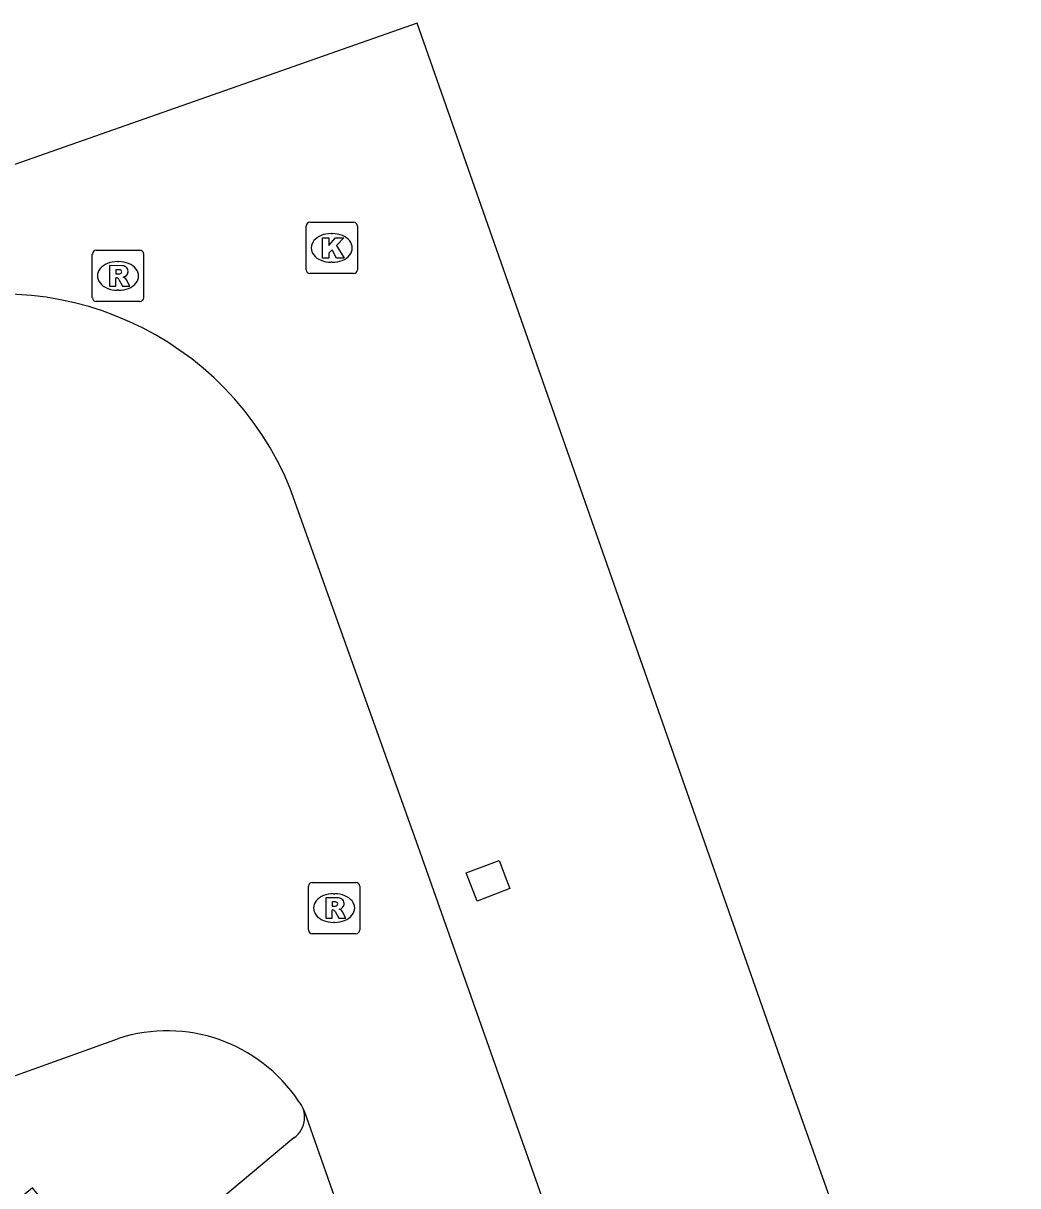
# Model space of a CAD drawing. Extents: x 157692 to 159670, y 381454 to 383289.
# Drawn here: x 159431.72 to 159451.12, y 382882.28 to 382904.95 of the extents above; entities that cross this region are included whole.
import ezdxf

# ---------------------------------------------------------------- set-up
doc = ezdxf.new("R2010")
doc.units = 0
for name, color, linetype in [('IMGEO_Kolk', 7, 'Continuous'), ('IMGEO_Pand', 7, 'Continuous'), ('IMGEO_Parkeervlak_gesloten', 7, 'Continuous'), ('IMGEO_Rijbaan_lokaal_gesloten', 7, 'Continuous'), ('IMGEO_Rioolput', 7, 'Continuous')]:
    doc.layers.add(name, color=color, linetype=linetype)

msp = doc.modelspace()

# ---------------------------------------------------------------- linework, layer by layer
at = {"layer": 'IMGEO_Kolk'}
for p, q in [((159437.239, 382900.142), (159437.239, 382900.994)), ((159437.314, 382901.068), (159438.166, 382901.068)), ((159438.24, 382900.994), (159438.24, 382900.142)), ((159437.727, 382900.848), (159437.752, 382900.848)), ((159437.75, 382900.288), (159437.725, 382900.288)), ((159438.166, 382900.068), (159437.314, 382900.068))]:
    msp.add_line(p, q, dxfattribs=at)
for points in [[(159437.239, 382900.142), (159437.239, 382900.994)], [(159437.314, 382901.068), (159438.166, 382901.068)], [(159438.24, 382900.994), (159438.24, 382900.142)], [(159437.56, 382900.768), (159437.683, 382900.768), (159437.683, 382900.617), (159437.813, 382900.768), (159437.977, 382900.768), (159437.831, 382900.617), (159437.984, 382900.368), (159437.832, 382900.368), (159437.747, 382900.532), (159437.683, 382900.465), (159437.683, 382900.368), (159437.56, 382900.368), (159437.56, 382900.768)], [(159438.166, 382900.068), (159437.314, 382900.068)]]:
    msp.add_lwpolyline(points, dxfattribs=at)
for centre, start, end in [((159437.316, 382900.992), 91.552, 178.448), ((159437.316, 382900.992), 91.552, 178.448), ((159438.164, 382900.992), 1.552, 88.448), ((159438.164, 382900.992), 1.552, 88.448), ((159437.316, 382900.144), 181.552, 268.448), ((159437.316, 382900.144), 181.552, 268.448), ((159438.164, 382900.144), 271.552, 358.448), ((159438.164, 382900.144), 271.552, 358.448)]:
    msp.add_arc(centre, 0.0765, start, end, dxfattribs=at)
for centre, major_axis, ratio, start_param, end_param in [((159437.726, 382900.568), (-0.387, 0.002), 0.722429, 4.712389, 7.853982), ((159437.751, 382900.568), (-0.39, 0.002), 0.717154, 1.570796, 4.712389)]:
    msp.add_ellipse(centre, major_axis=major_axis, ratio=ratio, start_param=start_param, end_param=end_param, dxfattribs=at)
at = {"layer": 'IMGEO_Pand'}
for points in [[(159497.261, 382889.83), (159489.576, 382887.117), (159492.341, 382879.295), (159453.828, 382865.742), (159453.309, 382865.559), (159452.738, 382867.176), (159446.658, 382884.298), (159439.406, 382904.95), (159418.965, 382897.772)], [(159441.157, 382888.221), (159441.215, 382888.072), (159440.575, 382887.827), (159440.364, 382888.378), (159441.004, 382888.623), (159441.157, 382888.221)]]:
    msp.add_lwpolyline(points, dxfattribs=at)
at = {"layer": 'IMGEO_Parkeervlak_gesloten'}
msp.add_lwpolyline([(159437.002, 382883.211), (159433.494, 382880.275), (159431.904, 382882.239), (159429.342, 382880.126), (159428.571, 382879.484)], dxfattribs=at)
for centre, radius, start, end in [((159436.725, 382883.609), 0.486, 355.4543, 18.2786), ((159436.732, 382883.607), 0.479, 304.2469, 355.5782)]:
    msp.add_arc(centre, radius, start, end, dxfattribs=at)
at = {"layer": 'IMGEO_Rijbaan_lokaal_gesloten'}
for points in [[(159451.81, 382853.839), (159439.425, 382888.895), (159436.93, 382895.877)], [(159429.575, 382883.733), (159430.753, 382884.136), (159433.583, 382885.149)], [(159437.187, 382883.761), (159437.199, 382883.735), (159444.183, 382863.88)]]:
    msp.add_lwpolyline(points, dxfattribs=at)
for centre, radius, start, end in [((159431.287, 382893.574), 6.095, 22.1982, 109.1987), ((159434.529, 382882.218), 3.08, 33.7265, 107.8914), ((159436.705, 382883.595), 0.51, 19.0051, 40.7798)]:
    msp.add_arc(centre, radius, start, end, dxfattribs=at)
at = {"layer": 'IMGEO_Rioolput'}
for p, q in [((159433.07, 382899.596), (159433.07, 382900.448)), ((159433.145, 382900.522), (159433.997, 382900.522)), ((159434.071, 382900.448), (159434.071, 382899.596)), ((159433.558, 382900.302), (159433.583, 382900.302)), ((159433.581, 382899.742), (159433.556, 382899.742)), ((159433.997, 382899.522), (159433.145, 382899.522)), ((159437.285, 382887.267), (159437.285, 382888.119)), ((159437.36, 382888.193), (159438.212, 382888.193)), ((159437.773, 382887.973), (159437.798, 382887.973)), ((159438.286, 382888.119), (159438.286, 382887.267)), ((159437.796, 382887.413), (159437.771, 382887.413)), ((159438.212, 382887.193), (159437.36, 382887.193))]:
    msp.add_line(p, q, dxfattribs=at)
for points in [[(159433.07, 382899.596), (159433.07, 382900.448)], [(159433.145, 382900.522), (159433.997, 382900.522)], [(159434.071, 382900.448), (159434.071, 382899.596)], [(159433.659, 382900.22), (159433.407, 382900.222), (159433.407, 382899.822)], [(159433.585, 382900.141), (159433.531, 382900.141), (159433.531, 382900.06)], [(159433.531, 382900.06), (159433.583, 382900.06)], [(159433.407, 382899.822), (159433.531, 382899.822), (159433.531, 382899.984), (159433.542, 382899.984)], [(159433.589, 382899.955), (159433.66, 382899.822), (159433.8, 382899.822), (159433.735, 382899.948)], [(159433.997, 382899.522), (159433.145, 382899.522)], [(159437.285, 382887.267), (159437.285, 382888.119)], [(159437.36, 382888.193), (159438.212, 382888.193)], [(159438.286, 382888.119), (159438.286, 382887.267)], [(159437.874, 382887.891), (159437.622, 382887.893), (159437.622, 382887.493)], [(159437.8, 382887.812), (159437.746, 382887.812), (159437.746, 382887.731)], [(159437.622, 382887.493), (159437.746, 382887.493), (159437.746, 382887.655), (159437.757, 382887.655)], [(159437.746, 382887.731), (159437.798, 382887.731)], [(159437.804, 382887.626), (159437.875, 382887.493), (159438.015, 382887.493), (159437.95, 382887.619)], [(159438.212, 382887.193), (159437.36, 382887.193)]]:
    msp.add_lwpolyline(points, dxfattribs=at)
for centre, radius, start, end in [((159433.147, 382900.446), 0.0765, 91.552, 178.448), ((159433.147, 382900.446), 0.0765, 91.552, 178.448), ((159433.995, 382900.446), 0.0765, 1.552, 88.448), ((159433.995, 382900.446), 0.0765, 1.552, 88.448), ((159433.658, 382900.11), 0.109, 350.3612, 89.416), ((159433.567, 382900.249), 0.19, 274.7715, 282.9687), ((159433.591, 382900.045), 0.0964, 77.0061, 93.1865), ((159433.605, 382900.102), 0.0378, 276.6634, 79.6772), ((159433.656, 382900.11), 0.112, 277.5842, 350.9817), ((159433.64, 382899.895), 0.108, 29.5134, 73.7905), ((159433.541, 382899.931), 0.0533, 26.0293, 88.6989), ((159433.147, 382899.598), 0.0765, 181.552, 268.448), ((159433.147, 382899.598), 0.0765, 181.552, 268.448), ((159433.995, 382899.598), 0.0765, 271.552, 358.448), ((159433.995, 382899.598), 0.0765, 271.552, 358.448), ((159437.362, 382888.117), 0.0765, 91.552, 178.448), ((159437.362, 382888.117), 0.0765, 91.552, 178.448), ((159438.21, 382888.117), 0.0765, 1.552, 88.448), ((159438.21, 382888.117), 0.0765, 1.552, 88.448), ((159437.806, 382887.716), 0.0964, 77.0061, 93.1865), ((159437.82, 382887.773), 0.0378, 276.6634, 79.6772), ((159437.873, 382887.781), 0.109, 350.3612, 89.416), ((159437.871, 382887.781), 0.112, 277.5842, 350.9817), ((159437.756, 382887.602), 0.0533, 26.0293, 88.6989), ((159437.782, 382887.92), 0.19, 274.7715, 282.9687), ((159437.855, 382887.566), 0.108, 29.5134, 73.7905), ((159437.362, 382887.269), 0.0765, 181.552, 268.448), ((159437.362, 382887.269), 0.0765, 181.552, 268.448), ((159438.21, 382887.269), 0.0765, 271.552, 358.448), ((159438.21, 382887.269), 0.0765, 271.552, 358.448)]:
    msp.add_arc(centre, radius, start, end, dxfattribs=at)
for centre, major_axis, ratio, start_param, end_param in [((159433.557, 382900.022), (-0.387, 0.002), 0.722429, 4.712389, 7.853982), ((159433.582, 382900.022), (-0.39, 0.002), 0.717154, 1.570796, 4.712389), ((159437.772, 382887.693), (-0.387, 0.002), 0.722429, 4.712389, 7.853982), ((159437.797, 382887.693), (-0.39, 0.002), 0.717154, 1.570796, 4.712389)]:
    msp.add_ellipse(centre, major_axis=major_axis, ratio=ratio, start_param=start_param, end_param=end_param, dxfattribs=at)

doc.saveas('drawing.dxf')
